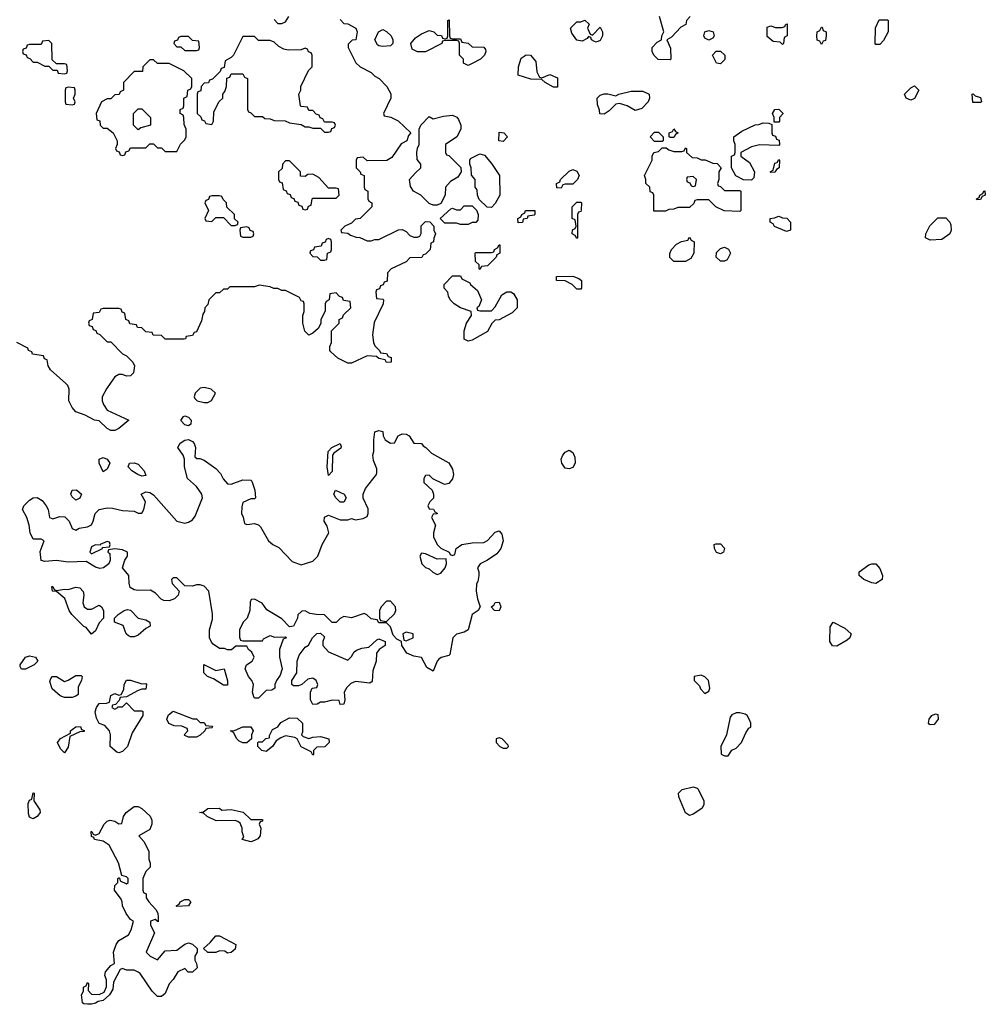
# Model space of a CAD drawing. Header units: inches. Extents: x 2380053 to 2584298, y 380219 to 546618.
# Tile 645 of 656: x 2554880 to 2559854, y 436802 to 441873. Entities that reach past the tile are written whole.
import ezdxf

# ---------------------------------------------------------------- set-up
doc = ezdxf.new("R2010")
doc.units = ezdxf.units.IN
doc.header["$MEASUREMENT"] = 0
doc.layers.add('C5453', color=7, linetype='Continuous')
doc.layers.add('C5454', color=7, linetype='Continuous')

msp = doc.modelspace()

# ---------------------------------------------------------------- linework, layer by layer
at = {"layer": 'C5453', "color": 2, "elevation": 38}
msp.add_lwpolyline([(2555346.5, 440000), (2555327.5, 439972.5), (2555304.7, 439930), (2555304.7, 439910), (2555310.9, 439890.9), (2555330, 439862), (2555442, 439810), (2555390, 439768), (2555370, 439758), (2555350, 439758), (2555330, 439768), (2555290, 439808), (2555266, 439810), (2555217.2, 439837.2), (2555170, 439854), (2555150, 439875.3), (2555133.2, 439910), (2555135.3, 439970), (2555128.7, 439990), (2555117.3, 440000)], dxfattribs=at)
at = {"layer": 'C5453', "color": 2}
for points, elevation in [([(2555830, 439979), (2555810, 439975.3), (2555784.7, 439950), (2555778, 439930), (2555782, 439922), (2555794, 439910), (2555830, 439901), (2555850, 439902), (2555868.4, 439911.6), (2555888, 439950), (2555866, 439970)], 42), ([(2555750, 439781.2), (2555730, 439786), (2555709.6, 439809.6), (2555724, 439830), (2555730, 439832.7), (2555750, 439826), (2555762.8, 439810), (2555761, 439790)], 38), ([(2556790, 439692), (2556810, 439694), (2556829.5, 439730.5), (2556850, 439740.7), (2556870, 439739.1), (2556886, 439730), (2556910, 439692), (2556950, 439690.8), (2556958, 439678), (2556972, 439670), (2557001, 439641), (2557090.3, 439590.3), (2557110, 439558), (2557114, 439530), (2557110, 439508.7), (2557090, 439484), (2557070, 439479), (2557062, 439482), (2557008.7, 439508.7), (2556990, 439528), (2556970, 439526), (2556962, 439510), (2556962, 439490), (2557004.7, 439450), (2557011.3, 439430), (2557010.9, 439409.1), (2556992, 439390), (2556982, 439370), (2556990, 439354), (2557011.6, 439351.6), (2557018, 439338), (2557031.2, 439331.1), (2557030, 439328), (2557010, 439326), (2557002, 439310), (2557022, 439270), (2557011.3, 439230), (2557011.3, 439210), (2557031.3, 439170), (2557050, 439151.3), (2557091.6, 439131.6), (2557098, 439118), (2557110, 439114), (2557122, 439118), (2557128, 439150), (2557158, 439170), (2557210, 439178.8), (2557270, 439180.7), (2557290, 439190.8), (2557330, 439234), (2557350, 439241), (2557364, 439224), (2557370.8, 439190), (2557359.1, 439150), (2557338, 439122), (2557290.5, 439089.5), (2557252, 439070), (2557238, 439050), (2557244.7, 439030), (2557244.7, 439010), (2557239.6, 438980.4), (2557232.7, 438967.3), (2557232, 438930), (2557238, 438890), (2557252, 438850), (2557242, 438830), (2557210.8, 438809.2), (2557190.8, 438730), (2557170, 438719), (2557130, 438708.7), (2557111.3, 438690), (2557095.5, 438604.5), (2557090, 438599), (2557050.9, 438589.1), (2557039.8, 438580.2), (2557030.9, 438569.1), (2557010, 438518), (2556976.4, 438536.4), (2556949, 438589), (2556910, 438595.1), (2556874, 438610), (2556848, 438650), (2556846, 438670), (2556823.1, 438683.1), (2556804, 438704), (2556790, 438746), (2556770, 438766), (2556730, 438766), (2556722, 438782), (2556690, 438788), (2556668.4, 438808.4), (2556654.6, 438814.6), (2556590, 438793.2), (2556550, 438799), (2556530, 438788.7), (2556510, 438768.7), (2556490, 438768.7), (2556450, 438808.7), (2556409.3, 438809.3), (2556375.3, 438815.3), (2556350, 438828), (2556332.7, 438827.3), (2556312, 438808), (2556311.3, 438790), (2556290.9, 438749.1), (2556270, 438746), (2556230, 438788), (2556153.6, 438833.6), (2556128.4, 438868.4), (2556090, 438888), (2556072.7, 438887.3), (2556066.4, 438873.6), (2556064.7, 438830), (2556051.3, 438790), (2556032, 438770), (2556012, 438730), (2556012.7, 438692.7), (2556018, 438678), (2556030, 438674), (2556130, 438674), (2556136.4, 438683.6), (2556170, 438702), (2556192.7, 438692.7), (2556250, 438694), (2556254, 438690), (2556238, 438682), (2556218, 438630), (2556218, 438590), (2556231.3, 438530), (2556222, 438498), (2556202, 438470), (2556194, 438450), (2556194, 438430), (2556179.6, 438420.4), (2556150, 438418), (2556110, 438378), (2556090, 438378), (2556085.6, 438385.6), (2556079, 438410), (2556084, 438450), (2556075.3, 438470), (2556059, 438490), (2556042, 438530), (2556048, 438550), (2556078, 438570), (2556088, 438590), (2556075.3, 438615.3), (2556058, 438630), (2556050, 438646), (2555992.7, 438647.3), (2555971.6, 438628.4), (2555950, 438628), (2555935.3, 438635.3), (2555910, 438635.3), (2555876.4, 438656.4), (2555868, 438668), (2555858, 438690), (2555858, 438730), (2555873.6, 438786.4), (2555872.9, 438812.9), (2555854, 438930), (2555830, 438955.3), (2555810, 438962), (2555790, 438962), (2555770, 438955.3), (2555730, 438958), (2555690, 438998), (2555670, 438998), (2555662, 438990), (2555664.7, 438970), (2555702, 438930), (2555696, 438910), (2555678, 438890), (2555650, 438880.9), (2555622, 438882), (2555608.7, 438888.7), (2555580.4, 438920.4), (2555554.6, 438934.6), (2555490, 438933.2), (2555470, 438937.2), (2555449.6, 438949.6), (2555443.7, 438970), (2555442, 439010), (2555409, 439050), (2555422, 439090), (2555435.3, 439110), (2555435.3, 439130), (2555410, 439142), (2555370, 439148), (2555338, 439142), (2555334, 439130), (2555343.6, 439123.6), (2555346.8, 439090), (2555338.8, 439070), (2555311.3, 439050), (2555292.8, 439047.2), (2555270, 439053.2), (2555223.1, 439083.1), (2555130, 439079), (2555070, 439088.7), (2555010, 439082), (2554990, 439088), (2554985.6, 439134.4), (2555006, 439190), (2554990, 439198), (2554950, 439198), (2554934, 439230), (2554929.2, 439270), (2554916, 439310), (2554894, 439350), (2554902, 439370), (2554930, 439398.8), (2554950, 439411.3), (2554970, 439412), (2554996.3, 439396.3), (2555016, 439370), (2555026, 439350), (2555034, 439310), (2555050, 439302), (2555086, 439314), (2555112.5, 439312.5), (2555134.8, 439290), (2555150, 439252), (2555170, 439244.7), (2555186, 439254), (2555230, 439261), (2555249.2, 439270.8), (2555259, 439290), (2555269.3, 439330.7), (2555290, 439350.8), (2555330, 439359.1), (2555357.5, 439357.5), (2555410, 439346), (2555470, 439342), (2555490, 439332), (2555510, 439332), (2555519, 439350), (2555528.7, 439390), (2555506, 439430), (2555530, 439442), (2555550, 439438), (2555570, 439426), (2555690, 439291.3), (2555730, 439281), (2555750, 439286), (2555770, 439298), (2555783.7, 439316.3), (2555821.2, 439410), (2555819, 439430), (2555790, 439468.7), (2555744, 439510), (2555729.2, 439570), (2555728.7, 439610), (2555722, 439630), (2555695.3, 439670), (2555707.2, 439692.8), (2555730, 439706.8), (2555750, 439710.8), (2555770, 439701), (2555778.8, 439690), (2555786, 439670), (2555782, 439622), (2555792.7, 439612.7), (2555807.3, 439612.7), (2555830, 439604.7), (2555890, 439561), (2555915.2, 439535.2), (2555927.7, 439507.7), (2555950, 439482), (2555970, 439481), (2556030, 439502.8), (2556070, 439501), (2556075.9, 439495.9), (2556091.3, 439450), (2556094, 439410), (2556090, 439406), (2556070, 439406), (2556030, 439386), (2556023.6, 439363.6), (2556022, 439330), (2556031.6, 439311.6), (2556038, 439278), (2556050, 439274), (2556090, 439278), (2556110, 439272), (2556121, 439261), (2556162, 439190), (2556184.7, 439170), (2556215.2, 439155.2), (2556282.8, 439082.8), (2556330, 439064.7), (2556390, 439084.7), (2556415.3, 439110), (2556438, 439170), (2556472.7, 439230), (2556464.1, 439264.1), (2556449.2, 439290), (2556450, 439311.3), (2556470, 439322), (2556530, 439298), (2556570, 439298), (2556590, 439304.7), (2556610, 439298), (2556650, 439304.7), (2556670, 439314), (2556675.3, 439330), (2556674.6, 439354.6), (2556648.8, 439408.9), (2556648.7, 439430), (2556661.5, 439458.5), (2556718, 439530), (2556720.4, 439539.6), (2556720.4, 439560.4), (2556703.1, 439603.1), (2556699, 439630), (2556704, 439650), (2556704, 439710), (2556710, 439750.8), (2556730, 439758), (2556750, 439752), (2556752, 439730), (2556762, 439710)], 38), ([(2556470, 439526), (2556464, 439570), (2556469, 439650), (2556488.7, 439670), (2556530, 439690.4), (2556535.5, 439675.5), (2556533.8, 439666.2), (2556498.8, 439641.2), (2556491, 439630), (2556490, 439546)], 38), ([(2557710, 439559.5), (2557690, 439563.7), (2557672.7, 439590), (2557669.3, 439610), (2557677.2, 439630), (2557690, 439646), (2557710, 439656), (2557730, 439644.7), (2557739.9, 439619.9), (2557740.5, 439590), (2557730, 439566.6)], 38), ([(2555310, 439544), (2555289.3, 439590), (2555289, 439610), (2555310, 439618), (2555331.3, 439610), (2555344.7, 439590), (2555330, 439558)], 38), ([(2555510, 439522), (2555488, 439530), (2555458, 439550), (2555438, 439570), (2555446, 439590), (2555470, 439591.3), (2555490, 439584.7), (2555521, 439550), (2555530, 439526)], 38), ([(2555170, 439398), (2555150, 439415.3), (2555142.7, 439430), (2555149.7, 439450.3), (2555172.5, 439452.5), (2555198, 439430), (2555190, 439408.7)], 38), ([(2556530, 439388), (2556508, 439410), (2556498, 439430), (2556506, 439450), (2556552, 439430), (2556562, 439410), (2556550, 439388)], 38), ([(2555330, 439186), (2555294, 439170), (2555294, 439166), (2555270, 439168), (2555250, 439158), (2555242, 439130), (2555250, 439122), (2555306, 439150), (2555306, 439154), (2555342, 439158), (2555346, 439170), (2555342, 439182)], 38), ([(2558490, 439122.7), (2558469.5, 439129.5), (2558459, 439150), (2558458, 439170), (2558465.6, 439174.4), (2558490, 439174), (2558510, 439151.3), (2558504.7, 439130)], 38), ([(2556950, 439126), (2556942, 439110), (2556952, 439070), (2556970, 439052), (2556990, 439044.7), (2557007.5, 439027.5), (2557030, 439016), (2557050, 439022.8), (2557072.3, 439050), (2557079, 439070), (2557076.4, 439096.4), (2557030, 439095.3), (2556970, 439122)], 38), ([(2559290, 438969.3), (2559270, 438972.7), (2559228.7, 438990), (2559204, 439010), (2559204, 439030), (2559254.8, 439065.2), (2559270, 439070.6), (2559290.4, 439070.4), (2559310, 439046), (2559324.9, 439010), (2559322.8, 438990)], 38), ([(2555070, 438934), (2555110, 438941), (2555130, 438938.8), (2555170, 438950.6), (2555190, 438946.8), (2555207.5, 438927.5), (2555210.6, 438909.4), (2555206, 438870), (2555212, 438850), (2555230, 438838), (2555250, 438838), (2555290, 438858), (2555302, 438850), (2555312, 438830), (2555312, 438790), (2555290, 438766), (2555270, 438726), (2555250, 438708.7), (2555222, 438742), (2555210, 438748.7), (2555148, 438810), (2555135.3, 438830), (2555112.7, 438892.7), (2555070, 438928), (2555048.7, 438930), (2555046, 438954), (2555050, 438954), (2555058, 438938)], 38), ([(2556790, 438878), (2556770, 438878), (2556742, 438850), (2556734, 438830), (2556734, 438790), (2556738, 438778), (2556770, 438774), (2556810, 438814), (2556818, 438830), (2556815.3, 438850)], 38), ([(2557350, 438829.2), (2557326, 438830), (2557308, 438850), (2557322, 438858), (2557330, 438871.3), (2557350, 438874), (2557358, 438850)], 38), ([(2555450, 438694), (2555440.2, 438700.2), (2555429, 438710), (2555412.9, 438752.9), (2555368, 438770), (2555368, 438790), (2555388, 438810), (2555418, 438830), (2555436, 438836), (2555450, 438832), (2555490, 438791.3), (2555530, 438782), (2555551.2, 438771.1), (2555552, 438750), (2555530, 438738), (2555490, 438704), (2555470, 438694)], 38), ([(2559090, 438646), (2559067.5, 438647.5), (2559053.2, 438670), (2559054, 438746), (2559070, 438770.8), (2559130, 438739.1), (2559162.8, 438710), (2559156, 438690), (2559143, 438677)], 38), ([(2556570, 438574), (2556590, 438594), (2556603.1, 438616.9), (2556614.6, 438625.4), (2556643.1, 438636.9), (2556679, 438641), (2556720.2, 438679.8), (2556730, 438684.7), (2556762, 438670), (2556762, 438650), (2556730.9, 438629.1), (2556718, 438610), (2556716, 438570), (2556699.6, 438520.4), (2556695.3, 438464.7), (2556683.6, 438456.4), (2556610, 438464), (2556586, 438454), (2556565.4, 438434.6), (2556552, 438410), (2556554, 438370), (2556550, 438348), (2556530, 438346), (2556526, 438366), (2556490, 438368), (2556450, 438358), (2556430, 438358), (2556411.6, 438348.4), (2556390, 438346), (2556378, 438370), (2556378, 438410), (2556386, 438430), (2556410, 438434), (2556415.3, 438450), (2556408, 438470), (2556390, 438482), (2556363.6, 438476.4), (2556334, 438450), (2556316.9, 438443.1), (2556290, 438442), (2556282, 438450), (2556282, 438470), (2556308, 438510), (2556308.8, 438568.9), (2556319, 438601), (2556350, 438642), (2556368.4, 438651.6), (2556388, 438690), (2556410, 438711.3), (2556430, 438714), (2556450, 438694), (2556442, 438670), (2556442, 438650), (2556470, 438618)], 38), ([(2556870, 438718), (2556854, 438710), (2556858, 438678), (2556870, 438674), (2556890, 438682), (2556906, 438690), (2556906, 438710)], 38), ([(2554888.7, 438528.7), (2554882, 438542), (2554882, 438550), (2554909.2, 438590), (2554930, 438596), (2554962, 438590), (2554974, 438570), (2554954, 438550), (2554910, 438528.7)], 38), ([(2555890, 438522), (2555934, 438530), (2555951.3, 438468.7), (2555950, 438446), (2555930, 438446), (2555878, 438478), (2555848, 438490), (2555828.7, 438510), (2555828, 438552)], 38), ([(2555110, 438382), (2555088.7, 438390), (2555047.3, 438427.3), (2555034.6, 438465.4), (2555040.2, 438479.8), (2555049.4, 438490.6), (2555070, 438490.8), (2555110, 438464.7), (2555130, 438471), (2555170, 438496), (2555196, 438496), (2555202, 438490), (2555198, 438470), (2555182, 438438), (2555182, 438398), (2555170, 438388.7), (2555150, 438382)], 38), ([(2555510, 438452), (2555530, 438454), (2555534, 438450), (2555530, 438426), (2555510, 438426), (2555490, 438418), (2555430, 438386), (2555398, 438382), (2555392.7, 438367.3), (2555374, 438346), (2555358, 438342), (2555354, 438330), (2555370, 438322), (2555386, 438330), (2555386, 438334), (2555410, 438334), (2555430, 438354), (2555470, 438314), (2555510, 438314), (2555514, 438310), (2555514, 438290), (2555459.8, 438200.2), (2555436, 438130), (2555410, 438104), (2555390, 438098), (2555380.4, 438100.4), (2555346, 438130), (2555348, 438190), (2555342, 438210), (2555318, 438238), (2555288.7, 438248.7), (2555275.3, 438275.3), (2555269.1, 438309.1), (2555275.3, 438330), (2555290, 438351.3), (2555327.3, 438352.7), (2555342, 438358), (2555350, 438392), (2555370, 438402), (2555390, 438394), (2555402, 438398), (2555416.4, 438423.6), (2555418, 438450), (2555430, 438471.3), (2555450, 438471)], 38), ([(2558390, 438498), (2558354, 438490), (2558354, 438470), (2558382, 438442), (2558386.4, 438426.4), (2558410, 438402), (2558430, 438414), (2558435.3, 438430), (2558428, 438470), (2558410, 438488)], 42), ([(2555810, 438254), (2555830, 438254), (2555838, 438238), (2555870, 438234), (2555874, 438230), (2555870, 438226), (2555838, 438222), (2555834, 438210), (2555810, 438188), (2555790, 438178), (2555750, 438178), (2555730, 438186), (2555728, 438190), (2555746, 438210), (2555742, 438222), (2555715.3, 438235.3), (2555676.4, 438236.4), (2555648.8, 438248.9), (2555638, 438270), (2555647.3, 438292.7), (2555670, 438312), (2555772.7, 438272.7), (2555790, 438272)], 38), ([(2556370, 438171.3), (2556390, 438178), (2556430, 438182), (2556472, 438170), (2556474, 438150), (2556451.6, 438128.4), (2556410, 438126), (2556394, 438110), (2556394, 438090), (2556390, 438086), (2556382, 438102), (2556330, 438128), (2556309, 438169), (2556296.5, 438176.5), (2556250, 438184), (2556226, 438174), (2556201, 438159), (2556182, 438130), (2556150, 438104), (2556128, 438110), (2556106, 438130), (2556106, 438150), (2556110, 438154), (2556130, 438154), (2556148.4, 438171.6), (2556166, 438174), (2556166, 438186), (2556183.1, 438216.9), (2556210, 438232), (2556226, 438254), (2556270, 438277.3), (2556310, 438276), (2556336, 438250), (2556336, 438204), (2556332, 438190), (2556341, 438181)], 38), ([(2558590, 438304), (2558570, 438304), (2558547.5, 438292.5), (2558539.8, 438280.2), (2558521, 438190), (2558492, 438130), (2558494, 438090), (2558510, 438082), (2558530, 438082), (2558548.8, 438111.1), (2558570, 438122), (2558598, 438150), (2558620.2, 438199.8), (2558636.4, 438223.6), (2558646, 438230), (2558646, 438250), (2558638, 438270), (2558628, 438290), (2558616.5, 438296.5)], 42), ([(2559570, 438242), (2559565.6, 438245.6), (2559562, 438250), (2559564, 438270), (2559578, 438290), (2559598, 438298), (2559610, 438294), (2559611, 438270), (2559590, 438244)], 38), ([(2555110, 438098), (2555090, 438118), (2555075.3, 438150), (2555090, 438171), (2555142, 438198), (2555142, 438210), (2555150, 438218), (2555170, 438231.3), (2555192.7, 438232.7), (2555198, 438218), (2555212.7, 438212.7), (2555212.7, 438207.3), (2555190, 438206), (2555138, 438182), (2555130, 438126)], 38), ([(2556030, 438148), (2556010, 438158), (2555998, 438170), (2555982, 438202), (2555966, 438210), (2555987.3, 438212.7), (2556029.1, 438230.9), (2556070, 438232), (2556082, 438210), (2556074, 438190), (2556074, 438170), (2556050, 438148)], 38), ([(2557350, 438175.3), (2557334, 438170), (2557334, 438150), (2557354, 438130), (2557370, 438122), (2557390, 438122), (2557398, 438130), (2557396.4, 438136.4), (2557366, 438170)], 42), ([(2558330, 437774), (2558310, 437788.7), (2558276, 437870), (2558273.2, 437890), (2558292.1, 437907.9), (2558350, 437922), (2558370, 437916), (2558374.8, 437910), (2558404, 437850), (2558404, 437830), (2558393.4, 437810), (2558350, 437781.2)], 38), ([(2554950, 437758), (2554940.4, 437760.4), (2554930, 437766), (2554925.6, 437785.6), (2554923.1, 437836.9), (2554930, 437854), (2554942, 437858), (2554950, 437892), (2554954, 437890), (2554952, 437850), (2554983.6, 437803.6), (2554984.7, 437790), (2554970, 437769)], 38), ([(2555594, 437226), (2555578, 437238), (2555554, 437230), (2555554, 437210), (2555574, 437170), (2555532, 437070), (2555552, 437050), (2555590, 437031.3), (2555630, 437078), (2555690, 437081), (2555730, 437112), (2555750, 437118), (2555770, 437111.3), (2555794, 437090), (2555794, 437070), (2555782, 437050), (2555782, 437030), (2555791.6, 437011.6), (2555794, 436990), (2555770, 436968), (2555748.4, 436968.4), (2555730, 436986), (2555694, 436970), (2555671.3, 436930), (2555650, 436908), (2555630, 436858), (2555610, 436842), (2555590, 436842), (2555562, 436870), (2555500.4, 436960.4), (2555490, 436968), (2555470, 436978), (2555430, 436978), (2555410, 436986), (2555398, 436982), (2555363.6, 436916.4), (2555359.6, 436880.4), (2555342, 436850), (2555310, 436822), (2555283.6, 436816.4), (2555270, 436808.7), (2555250, 436802), (2555230, 436802), (2555210, 436804), (2555204, 436810), (2555198, 436850), (2555208, 436870), (2555208, 436890), (2555222, 436898), (2555230, 436914), (2555234, 436910), (2555232.7, 436872.7), (2555250, 436854), (2555290, 436852), (2555315.3, 436864.7), (2555327.3, 436892.7), (2555327.3, 436927.3), (2555318, 436950), (2555322, 436970), (2555350, 437002), (2555368, 437012), (2555364, 437070), (2555377.2, 437110), (2555390, 437131.3), (2555440.4, 437159.6), (2555454.6, 437185.4), (2555466, 437230), (2555450, 437238), (2555428.7, 437270), (2555409, 437310), (2555408.7, 437330), (2555403.1, 437343.1), (2555369, 437390), (2555370, 437414), (2555386, 437430), (2555386, 437450), (2555390, 437454), (2555394, 437454), (2555398, 437438), (2555430, 437422), (2555438, 437430), (2555438, 437450), (2555430, 437458), (2555406, 437466), (2555388.7, 437530), (2555341.2, 437621.2), (2555310, 437642), (2555266, 437650), (2555262, 437662), (2555250, 437666), (2555248, 437692), (2555252, 437692), (2555258, 437678), (2555270, 437674), (2555290, 437682), (2555315.3, 437730), (2555330, 437744.7), (2555346, 437750), (2555370, 437744.7), (2555390, 437732), (2555406, 437734), (2555414, 437770), (2555428.7, 437790), (2555470, 437821), (2555490, 437821), (2555510, 437811.3), (2555551.3, 437771.3), (2555561, 437750), (2555561, 437730), (2555550, 437702), (2555494, 437670), (2555519.8, 437639.8), (2555544.7, 437590), (2555546, 437550), (2555551.6, 437528.4), (2555551.6, 437508.4), (2555530, 437486), (2555514, 437450), (2555514, 437390), (2555518, 437378), (2555531.6, 437371.6), (2555532, 437350), (2555544.7, 437330), (2555582, 437290), (2555591.6, 437271.6), (2555594, 437250)], 38), ([(2555922, 437802), (2555970, 437804.7), (2556031.2, 437791.1), (2556070, 437754), (2556130, 437754), (2556130, 437746), (2556118, 437742), (2556114, 437730), (2556122, 437710), (2556118, 437670), (2556106.4, 437653.6), (2556090, 437645.2), (2556070, 437639), (2556026, 437650), (2556035.3, 437664.7), (2556026, 437690), (2556026, 437710), (2556015.3, 437735.3), (2556003.1, 437743.1), (2555990, 437748.7), (2555892.7, 437747.3), (2555846, 437770), (2555827.3, 437787.3), (2555806, 437790), (2555827.3, 437792.7), (2555850, 437811.3), (2555908.4, 437811.6)], 38), ([(2555690, 437306), (2555686, 437310), (2555702, 437318), (2555706, 437330), (2555730, 437342), (2555750, 437342), (2555762, 437330), (2555750, 437309)], 38), ([(2555950, 437066), (2555936.4, 437076.4), (2555910, 437078), (2555890, 437068), (2555850, 437068), (2555826, 437090), (2555860.4, 437119.6), (2555890, 437154), (2555910, 437154), (2555994, 437110), (2555990, 437086), (2555970, 437068)], 38)]:
    msp.add_lwpolyline(points, close=True, dxfattribs=dict(at, elevation=elevation))
at = {"layer": 'C5454', "color": 2, "elevation": 38}
for points in [[(2556530, 441874), (2556550, 441854), (2556570, 441852), (2556611.3, 441830), (2556618, 441810), (2556612, 441770), (2556592.7, 441767.3), (2556582, 441758), (2556572.7, 441747.3), (2556572, 441730), (2556611.6, 441651.6), (2556634, 441630), (2556690, 441602), (2556710, 441582), (2556731.2, 441571.1), (2556772, 441530), (2556791.2, 441491.1), (2556792, 441470), (2556754, 441390), (2556758, 441378), (2556791.6, 441371.6), (2556830, 441352), (2556894, 441290), (2556883.6, 441276.4), (2556874, 441250), (2556845.4, 441234.6), (2556796.9, 441163.1), (2556771.6, 441148.4), (2556670, 441146), (2556650, 441166), (2556618, 441162), (2556614, 441150), (2556614, 441110), (2556634, 441090), (2556638, 441078), (2556654, 441070), (2556654, 441010), (2556658, 440998), (2556674, 440990), (2556674, 440950), (2556678, 440938), (2556694, 440930), (2556694, 440910), (2556634, 440850), (2556610, 440846), (2556590, 440826), (2556554, 440810), (2556534, 440790), (2556538, 440778), (2556570, 440774), (2556583.6, 440763.6), (2556612.7, 440752.7), (2556631.6, 440751.6), (2556670, 440734), (2556690, 440734), (2556710, 440742), (2556730, 440742), (2556831.6, 440791.6), (2556850, 440792), (2556870, 440782), (2556890, 440762), (2556910, 440754), (2556930, 440754), (2556942, 440758), (2556947.3, 440772.7), (2556948.4, 440811.6), (2556970, 440834), (2556992.7, 440832.7), (2557014, 440810), (2557014, 440790), (2557022, 440770), (2557012.7, 440747.3), (2557011.6, 440728.4), (2556998, 440722), (2556994, 440690), (2556970, 440666), (2556958, 440662), (2556951.6, 440648.4), (2556890, 440646), (2556870, 440626), (2556794, 440590), (2556774, 440570), (2556772.7, 440527.3), (2556758, 440522), (2556752.7, 440507.3), (2556738, 440502), (2556732.7, 440487.3), (2556718, 440482), (2556714, 440470), (2556718, 440438), (2556750, 440434), (2556754, 440430), (2556752, 440410), (2556706.4, 440313.6), (2556698, 440250), (2556702, 440210), (2556710, 440194), (2556734, 440170), (2556738, 440158), (2556770, 440154), (2556778, 440138), (2556792.7, 440132.7), (2556794, 440110), (2556770, 440108), (2556762, 440122), (2556730, 440128), (2556718, 440138), (2556670, 440142), (2556590, 440104), (2556570, 440104), (2556518, 440130), (2556483.1, 440163.1), (2556478, 440170), (2556478, 440190), (2556486, 440210), (2556486, 440270), (2556526, 440310), (2556526, 440330), (2556542, 440338), (2556547.3, 440352.7), (2556586, 440390), (2556582, 440422), (2556547.3, 440427.3), (2556542, 440442), (2556527.3, 440447.3), (2556510, 440466), (2556478, 440462), (2556474, 440430), (2556458, 440422), (2556454, 440410), (2556452.7, 440372.7), (2556432, 440330), (2556431.6, 440308.4), (2556416.9, 440283.1), (2556390, 440258), (2556370, 440248.7), (2556349.1, 440269.1), (2556338, 440310), (2556338, 440350), (2556346, 440370), (2556346, 440410), (2556342, 440422), (2556330, 440426), (2556322, 440442), (2556250, 440478), (2556230, 440478), (2556210, 440488), (2556188.8, 440488.9), (2556170, 440498), (2556114, 440506), (2556090, 440498), (2555962, 440498), (2555950, 440486), (2555930, 440486), (2555910, 440466), (2555890, 440466), (2555854, 440430), (2555850, 440406), (2555834, 440390), (2555832, 440370), (2555823.6, 440356.4), (2555816.9, 440323.1), (2555790, 440266), (2555778, 440262), (2555770, 440246), (2555738, 440242), (2555734, 440230), (2555727.3, 440227.3), (2555630, 440228), (2555610, 440246), (2555568.4, 440248.4), (2555562, 440262), (2555530, 440266), (2555510, 440286), (2555487.3, 440287.3), (2555482, 440302), (2555447.3, 440307.3), (2555442, 440322), (2555426, 440330), (2555422, 440362), (2555407.3, 440367.3), (2555402, 440382), (2555390, 440386), (2555310, 440386), (2555298, 440382), (2555290, 440366), (2555258, 440362), (2555254, 440330), (2555238, 440322), (2555234, 440310), (2555238, 440298), (2555252.7, 440292.7), (2555258, 440278), (2555272.7, 440272.7), (2555278, 440258), (2555292.7, 440252.7), (2555330, 440214), (2555350, 440214), (2555410, 440152), (2555430, 440142), (2555462, 440110), (2555470.8, 440090.8), (2555466.4, 440053.6), (2555450, 440039), (2555430, 440037.2), (2555410, 440045.2), (2555390, 440045.2), (2555370, 440034), (2555346.5, 440000)], [(2556190, 441874), (2556210, 441854), (2556230, 441854), (2556250, 441862), (2556266, 441890)], [(2558334, 441890), (2558314, 441870), (2558311.2, 441848.9), (2558285.4, 441834.6), (2558236.9, 441783.1), (2558214, 441770), (2558232.7, 441727.3), (2558234, 441670), (2558230, 441666), (2558168.4, 441668.4), (2558146, 441690), (2558138, 441710), (2558138, 441730), (2558163.1, 441756.9), (2558186, 441770), (2558188, 441790), (2558198, 441810), (2558176, 441890)], [(2555117.3, 440000), (2555038, 440070), (2555026, 440090), (2555022, 440122), (2555007.3, 440127.3), (2555002, 440142), (2554946, 440150), (2554942, 440162), (2554926, 440170), (2554922, 440182), (2554866, 440210)]]:
    msp.add_lwpolyline(points, dxfattribs=at)
for points in [[(2557110, 441774), (2557150, 441774), (2557158, 441758), (2557190, 441752), (2557210, 441734), (2557270, 441732), (2557279.6, 441719.6), (2557282, 441710), (2557274, 441690), (2557254, 441670), (2557210, 441648), (2557190, 441638), (2557166, 441650), (2557166, 441670), (2557146, 441690), (2557146, 441750), (2557142, 441762), (2557130, 441766), (2557070, 441766), (2557058, 441762), (2557054, 441750), (2556970, 441708), (2556930, 441708), (2556914.6, 441714.6), (2556902, 441722), (2556895.3, 441750), (2556919.3, 441780.7), (2556950, 441801), (2556990, 441818), (2557014, 441810), (2557030, 441794), (2557052.7, 441792.7), (2557058, 441778), (2557070, 441774), (2557082, 441778), (2557086, 441790), (2557086, 441870), (2557092, 441872), (2557094, 441790), (2557098, 441778)], [(2557830, 441794), (2557870, 441834), (2557882, 441810), (2557882, 441790), (2557870, 441766), (2557850, 441758), (2557840.4, 441760.4), (2557826, 441770), (2557822, 441782), (2557810, 441786), (2557803.6, 441776.4), (2557776.9, 441763.1), (2557750, 441768.7), (2557724.7, 441804.7), (2557718, 441830), (2557750, 441862), (2557770, 441862), (2557791.6, 441871.6), (2557814, 441850), (2557804.7, 441830), (2557818, 441798)], [(2559290, 441746), (2559286, 441750), (2559288, 441832), (2559307.3, 441872.7), (2559350, 441872), (2559354, 441870), (2559354, 441810), (2559330, 441766), (2559310, 441746)], [(2556750, 441735.3), (2556730, 441738), (2556723.1, 441743.1), (2556708.7, 441770), (2556728.8, 441811.1), (2556750, 441822), (2556770, 441812), (2556794, 441790), (2556802, 441770), (2556802, 441750), (2556790, 441738)], [(2558430, 441768), (2558410, 441778), (2558404, 441790), (2558409.2, 441810.8), (2558430, 441818), (2558452, 441810), (2558458, 441790), (2558450, 441778)], [(2558810, 441746), (2558798, 441758), (2558760.4, 441760.4), (2558730, 441786), (2558730, 441834), (2558750, 441842), (2558772.7, 441832.7), (2558807.3, 441832.7), (2558822, 441838), (2558826, 441850), (2558832.7, 441852.7), (2558834, 441790), (2558818, 441782), (2558814, 441750)], [(2559010, 441746), (2559002, 441762), (2558987.3, 441767.3), (2558986, 441790), (2558988.4, 441811.6), (2559002, 441818), (2559010, 441834), (2559014, 441834), (2559018, 441818), (2559034, 441810), (2559034, 441790), (2559030, 441766), (2559018, 441762)], [(2555030, 441766), (2554998, 441762), (2554990, 441746), (2554930, 441746), (2554918, 441742), (2554912.7, 441727.3), (2554898, 441722), (2554894, 441710), (2554898, 441698), (2554912.7, 441692.7), (2554918, 441678), (2554932.7, 441672.7), (2554950, 441654), (2554970, 441654), (2555010, 441634), (2555030, 441634), (2555050, 441614), (2555072.7, 441612.7), (2555078, 441598), (2555110, 441594), (2555122, 441598), (2555126, 441610), (2555122, 441642), (2555110, 441646), (2555070, 441646), (2555047.3, 441667.3), (2555046, 441750)], [(2555750, 441786), (2555710, 441786), (2555698, 441782), (2555692.7, 441767.3), (2555678, 441762), (2555674, 441750), (2555690, 441734), (2555710, 441734), (2555730, 441714), (2555790, 441714), (2555802, 441718), (2555806, 441730), (2555802, 441762), (2555770, 441766)], [(2556090, 441786), (2556030, 441786), (2555982, 441690), (2555970, 441678), (2555938, 441662), (2555932.7, 441627.3), (2555918, 441622), (2555912.7, 441607.3), (2555872.7, 441567.3), (2555858, 441562), (2555852.7, 441547.3), (2555830, 441546), (2555814, 441530), (2555812.7, 441507.3), (2555798, 441502), (2555794, 441490), (2555794, 441390), (2555812.7, 441372.7), (2555818, 441358), (2555832.7, 441352.7), (2555838, 441338), (2555870, 441334), (2555878, 441350), (2555880.4, 441399.6), (2555907.3, 441452.7), (2555926, 441470), (2555926, 441490), (2555936.4, 441503.6), (2555946, 441530), (2555947.3, 441572.7), (2555962, 441578), (2555970, 441594), (2556030, 441594), (2556038, 441578), (2556054, 441570), (2556054, 441410), (2556058, 441398), (2556070, 441394), (2556090, 441374), (2556130, 441374), (2556143.6, 441363.6), (2556170, 441362), (2556190, 441354), (2556247.3, 441352.7), (2556270, 441342), (2556330, 441334), (2556350, 441322), (2556370, 441322), (2556390, 441314), (2556430, 441314), (2556450, 441294), (2556470, 441294), (2556482, 441298), (2556487.3, 441312.7), (2556502, 441318), (2556506, 441330), (2556502, 441342), (2556490, 441346), (2556450, 441346), (2556442, 441362), (2556427.3, 441367.3), (2556422, 441382), (2556407.3, 441387.3), (2556390, 441406), (2556370, 441406), (2556362, 441422), (2556330, 441426), (2556326, 441430), (2556318, 441490), (2556328, 441510), (2556328, 441530), (2556368.4, 441611.6), (2556386, 441630), (2556386, 441690), (2556382, 441702), (2556367.3, 441707.3), (2556362, 441722), (2556350, 441726), (2556330, 441718), (2556263.6, 441716.4), (2556241.2, 441721.2), (2556214.6, 441734.6), (2556190, 441758), (2556170, 441766), (2556110, 441766)], [(2555570, 441666), (2555550, 441666), (2555514, 441630), (2555512.7, 441607.3), (2555470, 441606), (2555414, 441550), (2555414, 441510), (2555398, 441502), (2555392.7, 441487.3), (2555370, 441486), (2555350, 441466), (2555330, 441466), (2555302, 441450), (2555274, 441390), (2555278, 441358), (2555292.7, 441352.7), (2555294, 441330), (2555310, 441314), (2555330, 441314), (2555362, 441290), (2555382, 441250), (2555382, 441230), (2555374, 441210), (2555378, 441198), (2555392.7, 441192.7), (2555398, 441178), (2555410, 441174), (2555422, 441178), (2555427.3, 441192.7), (2555442, 441198), (2555450, 441214), (2555530, 441214), (2555550, 441234), (2555570, 441234), (2555590, 441214), (2555610, 441214), (2555630, 441194), (2555690, 441194), (2555708.4, 441231.6), (2555730, 441254), (2555738, 441270), (2555738, 441310), (2555727.3, 441332.7), (2555726, 441370), (2555722, 441382), (2555706, 441390), (2555706, 441410), (2555722, 441418), (2555726, 441430), (2555726, 441470), (2555742, 441478), (2555746, 441510), (2555762, 441518), (2555766, 441530), (2555766, 441570), (2555726, 441610), (2555650, 441648), (2555590, 441648)], [(2557570, 441574), (2557610, 441591.3), (2557650, 441574), (2557650, 441526), (2557630, 441526), (2557586, 441550), (2557570, 441566), (2557512.7, 441567.3), (2557447.3, 441587.3), (2557448.7, 441630), (2557464, 441676), (2557488.4, 441691.6), (2557511.2, 441691.1), (2557538, 441658), (2557544.7, 441604.7), (2557558, 441578)], [(2558490, 441646), (2558468.8, 441648.9), (2558448, 441690), (2558468.4, 441711.6), (2558490, 441712), (2558512, 441690), (2558512, 441668)], [(2555130, 441526), (2555118, 441522), (2555114, 441510), (2555114, 441450), (2555118, 441438), (2555150, 441434), (2555162, 441438), (2555166, 441450), (2555158, 441470), (2555166, 441490), (2555166, 441510), (2555162, 441522)], [(2559470, 441458), (2559446, 441470), (2559438, 441490), (2559470, 441522), (2559490, 441532), (2559512, 441510), (2559490, 441468)], [(2558050, 441405.2), (2558010, 441429), (2557970, 441442), (2557950, 441438), (2557916.9, 441403.1), (2557890, 441386), (2557868.4, 441388.4), (2557867.3, 441407.3), (2557856.4, 441436.4), (2557855.3, 441470), (2557870, 441484.7), (2557890, 441491.3), (2557910, 441491.3), (2557950, 441482), (2557966, 441490), (2558030, 441506), (2558090, 441506), (2558122, 441490), (2558124.7, 441470), (2558118, 441450), (2558084.9, 441415.1)], [(2559790, 441446), (2559786, 441490), (2559791.6, 441491.6), (2559802, 441482), (2559830, 441472), (2559834, 441450), (2559830, 441446)], [(2555490, 441306), (2555466, 441330), (2555466, 441390), (2555490, 441414), (2555510, 441414), (2555554, 441370), (2555554, 441330), (2555503.6, 441316.4)], [(2558766, 441346), (2558766, 441370), (2558758, 441390), (2558770, 441411.3), (2558790, 441412), (2558811.6, 441391.6), (2558811.6, 441388.4), (2558794, 441370), (2558794, 441350), (2558790, 441346)], [(2557010, 440918), (2556990, 440926), (2556946, 440970), (2556908, 440990), (2556893.6, 441013.6), (2556888.7, 441050), (2556916.4, 441083.6), (2556946, 441110), (2556946, 441130), (2556927.3, 441152.7), (2556926, 441190), (2556928.4, 441211.6), (2556938, 441230), (2556938, 441310), (2556946, 441330), (2556990, 441374), (2557010, 441362), (2557063.1, 441376.9), (2557110, 441382), (2557131.2, 441371.1), (2557139.8, 441359.8), (2557152, 441330), (2557152, 441310), (2557132, 441270), (2557074, 441230), (2557074, 441190), (2557078, 441178), (2557090, 441174), (2557152.7, 441112.7), (2557154, 441090), (2557136.9, 441063.1), (2557099.6, 441040.4), (2557074, 441010), (2557072, 440970), (2557050, 440926), (2557030, 440918)], [(2558230, 441266), (2558226, 441270), (2558226, 441290), (2558242, 441298), (2558250, 441312), (2558258, 441298), (2558272, 441290), (2558258, 441282), (2558250, 441266)], [(2558790, 441226), (2558690, 441228.7), (2558650, 441218), (2558594, 441190), (2558594, 441170), (2558638.5, 441138.5), (2558664.7, 441090), (2558662, 441058), (2558650, 441046), (2558608.4, 441048.4), (2558568.7, 441068.7), (2558546, 441110), (2558546, 441170), (2558562, 441178), (2558566, 441190), (2558566, 441230), (2558558, 441250), (2558558, 441270), (2558600.2, 441299.8), (2558668.4, 441331.6), (2558687.3, 441332.7), (2558710, 441342), (2558739.6, 441339.6), (2558754, 441334), (2558754, 441290), (2558758, 441278), (2558772.7, 441272.7), (2558778, 441258), (2558792.7, 441252.7), (2558794, 441230)], [(2557370, 441246), (2557348.7, 441250), (2557350, 441294), (2557374, 441290), (2557392, 441270)], [(2558150, 441246), (2558128, 441270), (2558150, 441294), (2558170, 441294), (2558194, 441270), (2558194, 441250), (2558190, 441246)], [(2558510, 440994), (2558590, 440994), (2558594, 440990), (2558594, 440890), (2558590, 440886), (2558508.4, 440888.4), (2558466, 440910), (2558430, 440946), (2558370, 440946), (2558358, 440942), (2558352.7, 440927.3), (2558330, 440906), (2558270, 440906), (2558250, 440898), (2558223.6, 440896.4), (2558207.3, 440887.3), (2558147.3, 440887.3), (2558146, 440970), (2558142, 440982), (2558127.3, 440987.3), (2558126, 441010), (2558106, 441030), (2558106, 441050), (2558098, 441070), (2558138, 441150), (2558138, 441170), (2558146, 441190), (2558170, 441194), (2558190, 441214), (2558210, 441214), (2558223.6, 441203.6), (2558250, 441194), (2558290, 441194), (2558302, 441198), (2558310, 441214), (2558314, 441210), (2558314, 441190), (2558343.6, 441163.6), (2558370, 441162), (2558390, 441152), (2558411.6, 441151.6), (2558450, 441134), (2558472.7, 441132.7), (2558494, 441110), (2558482, 441090), (2558482, 441050), (2558474, 441030), (2558478, 441018), (2558490, 441014)], [(2557310, 440906), (2557287.3, 440907.3), (2557247.3, 440947.3), (2557238, 440970), (2557236.4, 440996.4), (2557226, 441010), (2557226, 441050), (2557207.3, 441072.7), (2557206, 441110), (2557198, 441130), (2557198, 441150), (2557202, 441158), (2557250, 441182), (2557274.8, 441174.8), (2557310, 441132), (2557351.3, 441070), (2557354, 440970), (2557330, 440926)], [(2556270, 441146), (2556250, 441146), (2556234, 441130), (2556232.7, 441107.3), (2556214, 441090), (2556214, 441050), (2556218, 441038), (2556232.7, 441032.7), (2556238, 440998), (2556252.7, 440992.7), (2556258, 440978), (2556272.7, 440972.7), (2556278, 440958), (2556292.7, 440952.7), (2556298, 440938), (2556312.7, 440932.7), (2556318, 440918), (2556332.7, 440912.7), (2556338, 440898), (2556350, 440894), (2556362, 440898), (2556367.3, 440912.7), (2556382, 440918), (2556386, 440950), (2556390, 440954), (2556510, 440954), (2556526, 440970), (2556522, 441002), (2556510, 441006), (2556470, 441006), (2556420.4, 441060.4), (2556390, 441078), (2556363.6, 441076.4), (2556350, 441066), (2556327.3, 441067.3), (2556326, 441090)], [(2558750, 441086), (2558746, 441090), (2558762, 441098), (2558770, 441134), (2558782, 441138), (2558790, 441154), (2558794, 441150), (2558792, 441110), (2558778, 441102), (2558770, 441088)], [(2557670, 441006), (2557647.3, 441007.3), (2557646, 441030), (2557662, 441038), (2557666, 441050), (2557710, 441094), (2557730, 441102), (2557750, 441094), (2557762, 441070), (2557754, 441050), (2557730, 441026), (2557690, 441026), (2557678, 441022)], [(2558350, 441066), (2558318, 441062), (2558314, 441050), (2558318, 441038), (2558332.7, 441032.7), (2558338, 441018), (2558350, 441014), (2558362, 441018), (2558366, 441050)], [(2555910, 440966), (2555870, 440966), (2555858, 440962), (2555852.7, 440947.3), (2555838, 440942), (2555834, 440930), (2555852, 440890), (2555834, 440850), (2555838, 440838), (2555870, 440834), (2555890, 440854), (2555930, 440854), (2555970, 440814), (2555990, 440814), (2556002, 440818), (2556006, 440830), (2555987.3, 440847.3), (2555986, 440870), (2555947.3, 440907.3), (2555946, 440930), (2555927.3, 440947.3), (2555922, 440962)], [(2559810, 440946), (2559808, 440950), (2559822, 440958), (2559826, 440970), (2559842, 440978), (2559846, 440990), (2559851.6, 440991.6), (2559854, 440970), (2559838, 440962), (2559830, 440948)], [(2557150, 440818), (2557130, 440826), (2557070, 440826), (2557046, 440850), (2557100.4, 440899.6), (2557110, 440902), (2557130, 440894), (2557150, 440894), (2557170, 440914), (2557210, 440914), (2557232.7, 440892.7), (2557242, 440870), (2557239.6, 440840.4), (2557230, 440828), (2557210, 440828), (2557190, 440818)], [(2557750, 440746), (2557742, 440762), (2557726, 440770), (2557728.4, 440791.6), (2557742, 440798), (2557746, 440810), (2557742, 440842), (2557726, 440850), (2557726, 440910), (2557750, 440934), (2557770, 440934), (2557774, 440930), (2557772.7, 440892.7), (2557770, 440886), (2557758, 440882), (2557754, 440870), (2557754, 440750)], [(2557447.3, 440827.3), (2557446, 440850), (2557462, 440858), (2557466, 440870), (2557482, 440878), (2557486, 440890), (2557534, 440890), (2557534, 440870), (2557530, 440866), (2557498, 440862), (2557494, 440850), (2557474, 440846), (2557470, 440828)], [(2558830, 440782), (2558768.4, 440808.4), (2558762, 440822), (2558746, 440830), (2558746, 440850), (2558767.3, 440852.7), (2558790, 440862), (2558810, 440852), (2558830.9, 440850.9), (2558851.3, 440830), (2558850, 440788.7)], [(2559570, 440738), (2559546, 440750), (2559548, 440770), (2559568.4, 440811.6), (2559610, 440852), (2559650, 440852), (2559672, 440830), (2559676.9, 440816.9), (2559678, 440790), (2559671.3, 440770), (2559630, 440742)], [(2556050, 440806), (2556018, 440802), (2556014, 440790), (2556018, 440758), (2556030, 440754), (2556070, 440754), (2556082, 440758), (2556086, 440770), (2556082, 440782), (2556067.3, 440787.3), (2556062, 440802)], [(2558250, 440628), (2558228.4, 440648.4), (2558228.4, 440668.4), (2558238, 440690), (2558263.1, 440716.9), (2558288.4, 440731.6), (2558322, 440738), (2558330, 440754), (2558338, 440738), (2558354, 440730), (2558352, 440670), (2558336.9, 440643.1), (2558310, 440628.7)], [(2556470, 440746), (2556458, 440742), (2556452.7, 440727.3), (2556438, 440722), (2556432.7, 440707.3), (2556398, 440702), (2556392.7, 440687.3), (2556378, 440682), (2556374, 440670), (2556390, 440654), (2556412.7, 440652.7), (2556430, 440634), (2556450, 440634), (2556462, 440638), (2556466, 440670), (2556482, 440678), (2556486, 440690), (2556486, 440730), (2556482, 440742)], [(2557250, 440586), (2557246, 440590), (2557246, 440610), (2557228.4, 440628.4), (2557226, 440670), (2557230, 440674), (2557310, 440674), (2557322, 440678), (2557326, 440690), (2557342, 440698), (2557350, 440714), (2557354, 440714), (2557354, 440670), (2557338, 440662), (2557334, 440650), (2557290, 440606), (2557258, 440602)], [(2558510, 440629), (2558489.3, 440629.3), (2558468, 440650), (2558470, 440674), (2558490, 440694), (2558510, 440702), (2558531.2, 440691.1), (2558542, 440670), (2558523.6, 440636.4)], [(2557250, 440374), (2557310, 440374), (2557330, 440394), (2557363.1, 440456.9), (2557390, 440472), (2557410, 440472), (2557423.6, 440463.6), (2557442, 440430), (2557442, 440390), (2557416.9, 440363.1), (2557350, 440328), (2557330, 440326), (2557311.6, 440308.4), (2557290, 440268), (2557210, 440222), (2557190, 440218), (2557168.7, 440228.7), (2557168.7, 440270), (2557182, 440310), (2557208, 440350), (2557206, 440370), (2557150, 440388.7), (2557118, 440410), (2557098, 440430), (2557088, 440450), (2557086, 440470), (2557066, 440490), (2557066, 440510), (2557110, 440554), (2557150, 440554), (2557158, 440538), (2557198, 440518), (2557202, 440510), (2557238.8, 440478.8), (2557258, 440430), (2557244.7, 440395.3), (2557234, 440390), (2557238, 440378)], [(2557750, 440486), (2557726, 440510), (2557690, 440528), (2557646, 440530), (2557646, 440550), (2557730, 440552), (2557759.6, 440539.6), (2557774, 440530), (2557774, 440490), (2557770, 440486)]]:
    msp.add_lwpolyline(points, close=True, dxfattribs=at)

doc.saveas('drawing.dxf')
